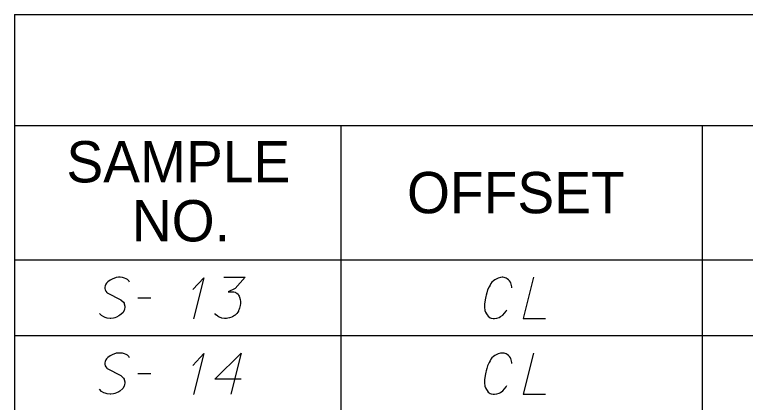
# Model space of a CAD drawing. Extents: x 2074207 to 2076812, y 516372 to 523312.
# Drawn here: x 2076260.6 to 2076345.6, y 519807.1 to 519852.1 of the extents above; entities that cross this region are included whole.
import ezdxf

# ---------------------------------------------------------------- set-up
doc = ezdxf.new("R2010")
doc.units = 0
for name, color, linetype in [('Prop DirtTable_ Soil Test Results - Outline (Major)', 7, 'Continuous'), ('Prop DirtTable_ Soil Test Results - Outline (Minor)', 7, 'Continuous'), ('Prop DirtTable_ Soil Test Results - Tx (Header - Small)', 7, 'Continuous'), ('Prop DirtTable_ Soil Test Results - Tx (Sample Data)', 7, 'Continuous')]:
    doc.layers.add(name, color=color, linetype=linetype)

msp = doc.modelspace()

# ---------------------------------------------------------------- linework, layer by layer
at = {"layer": 'Prop DirtTable_ Soil Test Results - Outline (Major)'}
for p, q in [((2076260.609, 519852.144), (2076260.609, 519823.659)), ((2076260.609, 519852.144), (2076811.903, 519852.144)), ((2076260.609, 519823.659), (2076260.609, 519814.859)), ((2076260.609, 519823.659), (2076811.903, 519823.659)), ((2076260.609, 519823.659), (2076811.903, 519823.659)), ((2076260.609, 519814.859), (2076260.609, 519806.059))]:
    msp.add_line(p, q, dxfattribs=at)
at = {"layer": 'Prop DirtTable_ Soil Test Results - Outline (Minor)'}
for p, q in [((2076260.609, 519839.259), (2076811.903, 519839.259)), ((2076298.545, 519839.259), (2076298.545, 519814.859)), ((2076340.594, 519839.259), (2076340.594, 519814.859)), ((2076260.609, 519814.859), (2076811.903, 519814.859)), ((2076260.609, 519814.859), (2076811.903, 519814.859)), ((2076298.546, 519814.859), (2076298.546, 519806.059)), ((2076340.594, 519814.859), (2076340.594, 519806.059))]:
    msp.add_line(p, q, dxfattribs=at)
at = {"layer": 'Prop DirtTable_ Soil Test Results - Tx (Sample Data)'}
for points in [[(2076273.968, 519821.052), (2076273.897, 519821.203), (2076273.721, 519821.354), (2076273.58, 519821.43), (2076273.403, 519821.505), (2076273.157, 519821.581), (2076272.874, 519821.618), (2076272.698, 519821.618), (2076272.416, 519821.581), (2076271.957, 519821.392), (2076271.71, 519821.278), (2076271.463, 519821.089), (2076271.287, 519820.938), (2076271.216, 519820.825), (2076271.146, 519820.636), (2076271.111, 519820.485), (2076271.111, 519820.333), (2076271.146, 519820.144), (2076271.216, 519819.993), (2076271.322, 519819.842), (2076271.358, 519819.804), (2076272.945, 519819.011), (2076273.262, 519818.708), (2076273.333, 519818.595), (2076273.368, 519818.519), (2076273.439, 519818.255), (2076273.439, 519818.104), (2076273.403, 519817.952), (2076273.333, 519817.763), (2076273.192, 519817.499), (2076272.839, 519817.196), (2076272.733, 519817.121), (2076272.451, 519816.97), (2076272.275, 519816.894), (2076272.098, 519816.856), (2076271.816, 519816.818), (2076271.71, 519816.818), (2076271.358, 519816.856), (2076271.146, 519816.932), (2076270.969, 519817.007), (2076270.723, 519817.159), (2076270.476, 519817.423)], [(2076281.34, 519820.182), (2076282.61, 519821.543), (2076281.411, 519816.781)], [(2076284.939, 519821.618), (2076287.408, 519821.618), (2076286.244, 519820.333), (2076285.468, 519819.918), (2076286.103, 519819.918), (2076286.244, 519819.88), (2076286.314, 519819.842), (2076286.385, 519819.804), (2076286.455, 519819.767), (2076286.597, 519819.653), (2076286.667, 519819.54), (2076286.738, 519819.426), (2076286.773, 519819.313), (2076286.843, 519819.048), (2076286.879, 519818.822), (2076286.879, 519818.708), (2076286.879, 519818.557), (2076286.843, 519818.33), (2076286.808, 519818.179), (2076286.773, 519818.028), (2076286.738, 519817.915), (2076286.702, 519817.839), (2076286.667, 519817.763), (2076286.632, 519817.688), (2076286.561, 519817.574), (2076286.455, 519817.423), (2076286.35, 519817.31), (2076286.279, 519817.234), (2076286.173, 519817.159), (2076286.067, 519817.083), (2076285.926, 519817.007), (2076285.856, 519816.97), (2076285.609, 519816.894), (2076285.397, 519816.856), (2076285.256, 519816.818), (2076285.009, 519816.818), (2076284.727, 519816.856), (2076284.621, 519816.894), (2076284.515, 519816.932), (2076284.409, 519816.97), (2076284.304, 519817.045), (2076284.198, 519817.121), (2076284.021, 519817.272), (2076283.916, 519817.423)], [(2076318.45, 519820.409), (2076318.45, 519820.522), (2076318.415, 519820.674), (2076318.38, 519820.825), (2076318.309, 519820.976), (2076318.274, 519821.052), (2076318.168, 519821.203), (2076318.062, 519821.316), (2076317.921, 519821.43), (2076317.78, 519821.505), (2076317.569, 519821.581), (2076317.392, 519821.618), (2076317.322, 519821.618), (2076317.11, 519821.581), (2076316.863, 519821.505), (2076316.687, 519821.43), (2076316.475, 519821.316), (2076316.299, 519821.203), (2076316.122, 519821.052), (2076316.016, 519820.9), (2076315.911, 519820.711), (2076315.805, 519820.522), (2076315.628, 519820.144), (2076315.523, 519819.804), (2076315.452, 519819.54), (2076315.417, 519819.389), (2076315.381, 519819.2), (2076315.311, 519818.784), (2076315.276, 519818.481), (2076315.276, 519818.141), (2076315.311, 519817.763), (2076315.381, 519817.574), (2076315.487, 519817.385), (2076315.558, 519817.272), (2076315.699, 519817.083), (2076315.911, 519816.894), (2076316.052, 519816.856), (2076316.263, 519816.818), (2076316.404, 519816.818), (2076316.44, 519816.818), (2076316.687, 519816.856), (2076316.969, 519816.932), (2076317.145, 519817.045), (2076317.392, 519817.234), (2076317.604, 519817.461), (2076317.78, 519817.688), (2076317.851, 519817.839)], [(2076320.955, 519821.618), (2076319.756, 519816.818), (2076322.366, 519816.818)], [(2076274.956, 519819.237), (2076276.472, 519819.237)], [(2076273.968, 519812.252), (2076273.897, 519812.403), (2076273.721, 519812.554), (2076273.58, 519812.63), (2076273.403, 519812.705), (2076273.157, 519812.781), (2076272.874, 519812.818), (2076272.698, 519812.818), (2076272.416, 519812.781), (2076271.957, 519812.592), (2076271.71, 519812.478), (2076271.463, 519812.289), (2076271.287, 519812.138), (2076271.216, 519812.025), (2076271.146, 519811.836), (2076271.111, 519811.685), (2076271.111, 519811.533), (2076271.146, 519811.344), (2076271.216, 519811.193), (2076271.322, 519811.042), (2076271.358, 519811.004), (2076272.945, 519810.211), (2076273.262, 519809.908), (2076273.333, 519809.795), (2076273.368, 519809.719), (2076273.439, 519809.455), (2076273.439, 519809.304), (2076273.403, 519809.152), (2076273.333, 519808.963), (2076273.192, 519808.699), (2076272.839, 519808.396), (2076272.733, 519808.321), (2076272.451, 519808.17), (2076272.275, 519808.094), (2076272.098, 519808.056), (2076271.816, 519808.018), (2076271.71, 519808.018), (2076271.358, 519808.056), (2076271.146, 519808.132), (2076270.969, 519808.207), (2076270.723, 519808.359), (2076270.476, 519808.623)], [(2076281.34, 519811.382), (2076282.61, 519812.743), (2076281.411, 519807.981)], [(2076286.949, 519809.795), (2076283.916, 519809.795), (2076286.949, 519812.818), (2076285.75, 519808.018)], [(2076318.45, 519811.609), (2076318.45, 519811.722), (2076318.415, 519811.874), (2076318.38, 519812.025), (2076318.309, 519812.176), (2076318.274, 519812.252), (2076318.168, 519812.403), (2076318.062, 519812.516), (2076317.921, 519812.63), (2076317.78, 519812.705), (2076317.569, 519812.781), (2076317.392, 519812.818), (2076317.322, 519812.818), (2076317.11, 519812.781), (2076316.863, 519812.705), (2076316.687, 519812.63), (2076316.475, 519812.516), (2076316.299, 519812.403), (2076316.122, 519812.252), (2076316.016, 519812.1), (2076315.911, 519811.911), (2076315.805, 519811.722), (2076315.628, 519811.344), (2076315.523, 519811.004), (2076315.452, 519810.74), (2076315.417, 519810.589), (2076315.381, 519810.4), (2076315.311, 519809.984), (2076315.276, 519809.681), (2076315.276, 519809.341), (2076315.311, 519808.963), (2076315.381, 519808.774), (2076315.487, 519808.585), (2076315.558, 519808.472), (2076315.699, 519808.283), (2076315.911, 519808.094), (2076316.052, 519808.056), (2076316.263, 519808.018), (2076316.404, 519808.018), (2076316.44, 519808.018), (2076316.687, 519808.056), (2076316.969, 519808.132), (2076317.145, 519808.245), (2076317.392, 519808.434), (2076317.604, 519808.661), (2076317.78, 519808.888), (2076317.851, 519809.039)], [(2076320.955, 519812.818), (2076319.756, 519808.018), (2076322.366, 519808.018)], [(2076274.956, 519810.437), (2076276.472, 519810.437)]]:
    msp.add_lwpolyline(points, dxfattribs=at)

# ---------------------------------------------------------------- texts
at = {"layer": 'Prop DirtTable_ Soil Test Results - Tx (Header - Small)'}
for s, p in [('SAMPLE', (2076266.632, 519832.645)), ('OFFSET', (2076306.254, 519829.059)), ('NO.', (2076274.244, 519825.788))]:
    msp.add_text(s, height=4.8, dxfattribs=at).set_placement(p)

doc.saveas('drawing.dxf')
